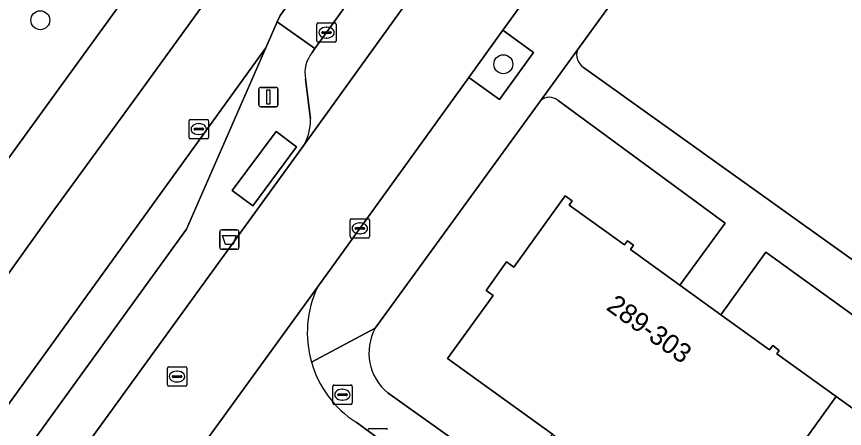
# Model space of a CAD drawing. Extents: x 160102 to 160934, y 382045 to 382923.
# Drawn here: x 160196.14 to 160238.89, y 382285.65 to 382306.9 of the extents above; entities that cross this region are included whole.
import ezdxf

# ---------------------------------------------------------------- set-up
doc = ezdxf.new("R2010")
doc.units = 0
for name, color, linetype in [('IMGEO_Afvalbak', 7, 'Continuous'), ('IMGEO_Berm_groen', 7, 'Continuous'), ('IMGEO_Boom', 7, 'Continuous'), ('IMGEO_Brandkraan', 7, 'Continuous'), ('IMGEO_Groenvoorziening', 7, 'Continuous'), ('IMGEO_Kolk', 7, 'Continuous'), ('IMGEO_Lichtmast', 7, 'Continuous'), ('IMGEO_OVBaan_gesloten', 7, 'Continuous'), ('IMGEO_Pand', 7, 'Continuous'), ('IMGEO_Pand_nummerreeks', 7, 'Continuous'), ('IMGEO_Parkeervlak_open', 7, 'Continuous'), ('IMGEO_Rijbaan_lokaal_gesloten', 7, 'Continuous'), ('IMGEO_Rijbaan_lokaal_open', 7, 'Continuous'), ('IMGEO_Rioolput', 7, 'Continuous'), ('IMGEO_Voetpad_gesloten', 7, 'Continuous'), ('IMGEO_Voetpad_open', 7, 'Continuous')]:
    doc.layers.add(name, color=color, linetype=linetype)

msp = doc.modelspace()

# ---------------------------------------------------------------- linework, layer by layer
at = {"layer": 'IMGEO_Afvalbak'}
for p, q in [((160206.635, 382294.991), (160206.635, 382295.791)), ((160206.635, 382295.791), (160206.635, 382294.991)), ((160206.735, 382295.891), (160207.525, 382295.891)), ((160207.525, 382295.891), (160206.735, 382295.891)), ((160207.625, 382295.791), (160207.625, 382294.991)), ((160207.625, 382294.991), (160207.625, 382295.791)), ((160207.525, 382294.891), (160206.735, 382294.891)), ((160206.735, 382294.891), (160207.525, 382294.891))]:
    msp.add_line(p, q, dxfattribs=at)
msp.add_lwpolyline([(160206.778, 382295.605), (160207.482, 382295.605), (160207.333, 382295.135), (160206.927, 382295.135), (160206.778, 382295.605)], dxfattribs=at)
for centre, start, end in [((160206.735, 382295.791), 90, 180), ((160206.735, 382295.791), 90, 180), ((160207.525, 382295.791), 0, 90), ((160207.525, 382295.791), 360, 90), ((160206.735, 382294.991), 180, 270), ((160206.735, 382294.991), 180, 270), ((160207.525, 382294.991), 270, 0), ((160207.525, 382294.991), 270, 0)]:
    msp.add_arc(centre, 0.1, start, end, dxfattribs=at)
at = {"layer": 'IMGEO_Berm_groen'}
for points in [[(160236.263, 382343.1), (160231.36, 382336.509), (160227.125, 382330.799), (160220.447, 382321.689), (160213.286, 382311.771), (160210.855, 382308.487), (160209.748, 382306.955), (160209.603, 382306.625), (160211.552, 382305.243), (160247.438, 382354.824)], [(160157.826, 382247.361), (160159.74, 382250), (160183.373, 382282.577), (160223.206, 382337.486)]]:
    msp.add_lwpolyline(points, dxfattribs=at)
at = {"layer": 'IMGEO_Boom'}
for centre in [(160197.37, 382306.707), (160221.276, 382304.437)]:
    msp.add_circle(centre, 0.489, dxfattribs=at)
at = {"layer": 'IMGEO_Brandkraan'}
for p, q in [((160212.469, 382286.961), (160212.469, 382287.813)), ((160212.544, 382287.887), (160213.396, 382287.887)), ((160213.47, 382287.813), (160213.47, 382286.961)), ((160212.728, 382287.381), (160212.728, 382287.393)), ((160213.166, 382287.344), (160212.768, 382287.344)), ((160212.771, 382287.43), (160213.169, 382287.43)), ((160212.957, 382287.667), (160212.982, 382287.667)), ((160213.212, 382287.393), (160213.212, 382287.381)), ((160212.98, 382287.107), (160212.955, 382287.107)), ((160213.396, 382286.887), (160212.544, 382286.887))]:
    msp.add_line(p, q, dxfattribs=at)
for points in [[(160212.469, 382286.961), (160212.469, 382287.813)], [(160212.544, 382287.887), (160213.396, 382287.887)], [(160213.47, 382287.813), (160213.47, 382286.961)], [(160213.396, 382286.887), (160212.544, 382286.887)]]:
    msp.add_lwpolyline(points, dxfattribs=at)
for centre, radius, start, end in [((160212.546, 382287.811), 0.0765, 91.552, 178.448), ((160212.546, 382287.811), 0.0765, 91.552, 178.448), ((160213.394, 382287.811), 0.0765, 1.552, 88.448), ((160213.394, 382287.811), 0.0765, 1.552, 88.448), ((160212.768, 382287.39), 0.0403, 85.8775, 175.7526), ((160212.765, 382287.38), 0.0366, 178.938, 274.7102), ((160213.169, 382287.387), 0.043, 264.8664, 352.4533), ((160213.173, 382287.392), 0.0386, 1.7309, 96.639), ((160212.546, 382286.963), 0.0765, 181.552, 268.448), ((160212.546, 382286.963), 0.0765, 181.552, 268.448), ((160213.394, 382286.963), 0.0765, 271.552, 358.448), ((160213.394, 382286.963), 0.0765, 271.552, 358.448)]:
    msp.add_arc(centre, radius, start, end, dxfattribs=at)
for centre, major_axis, ratio, start_param, end_param in [((160212.956, 382287.387), (-0.387, 0.002), 0.722429, 4.712389, 7.853982), ((160212.981, 382287.387), (-0.39, 0.002), 0.717154, 1.570796, 4.712389)]:
    msp.add_ellipse(centre, major_axis=major_axis, ratio=ratio, start_param=start_param, end_param=end_param, dxfattribs=at)
at = {"layer": 'IMGEO_Groenvoorziening'}
for points in [[(160265.62, 382360.89), (160225.112, 382305.189)], [(160225.411, 382304.277), (160249.799, 382286.841), (160290.693, 382342.966)], [(160223.192, 382302.55), (160214.663, 382290.822)], [(160224.466, 382297.649), (160224.836, 382297.383), (160224.684, 382297.173), (160227.533, 382295.12), (160227.68, 382295.323), (160227.996, 382295.095), (160227.837, 382294.873), (160230.384, 382293.038), (160232.738, 382296.244), (160224.101, 382302.559)], [(160215.311, 382287.486), (160221.918, 382282.771), (160222.386, 382283.243), (160223.824, 382285.35), (160218.402, 382289.257), (160220.746, 382292.51), (160220.386, 382292.768), (160221.445, 382294.238), (160221.816, 382293.971), (160224.466, 382297.649)]]:
    msp.add_lwpolyline(points, dxfattribs=at)
for points in [[(160219.49, 382303.761), (160221.076, 382302.612), (160222.835, 382305.041), (160221.25, 382306.189)], [(160234.835, 382294.745), (160232.509, 382291.507), (160235.024, 382289.695), (160235.184, 382289.917), (160235.523, 382289.673), (160235.4, 382289.502), (160238.469, 382287.291), (160241.537, 382285.08), (160241.68, 382285.277), (160241.98, 382285.06), (160241.949, 382284.754), (160244.395, 382282.992), (160246.734, 382286.138)]]:
    msp.add_lwpolyline(points, close=True, dxfattribs=at)
for centre, radius, start, end in [((160225.829, 382304.919), 0.766, 159.3452, 236.9584), ((160223.651, 382302.065), 0.668, 47.6841, 133.4505), ((160217.001, 382289.545), 2.664, 151.3602, 230.6248)]:
    msp.add_arc(centre, radius, start, end, dxfattribs=at)
at = {"layer": 'IMGEO_Kolk'}
for p, q in [((160211.649, 382305.643), (160211.649, 382306.495)), ((160211.724, 382306.569), (160212.576, 382306.569)), ((160212.137, 382306.349), (160212.162, 382306.349)), ((160212.65, 382306.495), (160212.65, 382305.643)), ((160211.908, 382306.063), (160211.908, 382306.075)), ((160212.346, 382306.026), (160211.948, 382306.026)), ((160211.951, 382306.112), (160212.349, 382306.112)), ((160212.16, 382305.789), (160212.135, 382305.789)), ((160212.392, 382306.075), (160212.392, 382306.063)), ((160212.576, 382305.569), (160211.724, 382305.569)), ((160205.051, 382300.666), (160205.051, 382301.518)), ((160205.126, 382301.592), (160205.978, 382301.592)), ((160206.052, 382301.518), (160206.052, 382300.666)), ((160205.31, 382301.086), (160205.31, 382301.098)), ((160205.748, 382301.049), (160205.35, 382301.049)), ((160205.353, 382301.135), (160205.751, 382301.135)), ((160205.539, 382301.372), (160205.564, 382301.372)), ((160205.794, 382301.098), (160205.794, 382301.086)), ((160205.562, 382300.812), (160205.537, 382300.812)), ((160205.978, 382300.592), (160205.126, 382300.592)), ((160213.367, 382295.541), (160213.367, 382296.393)), ((160213.442, 382296.467), (160214.294, 382296.467)), ((160214.368, 382296.393), (160214.368, 382295.541)), ((160213.626, 382295.961), (160213.626, 382295.973)), ((160214.064, 382295.924), (160213.666, 382295.924)), ((160213.669, 382296.01), (160214.067, 382296.01)), ((160213.855, 382296.247), (160213.88, 382296.247)), ((160214.11, 382295.973), (160214.11, 382295.961)), ((160214.294, 382295.467), (160213.442, 382295.467)), ((160213.878, 382295.687), (160213.853, 382295.687)), ((160214.369, 382285.646), (160215.221, 382285.646))]:
    msp.add_line(p, q, dxfattribs=at)
for points in [[(160211.649, 382305.643), (160211.649, 382306.495)], [(160211.724, 382306.569), (160212.576, 382306.569)], [(160212.65, 382306.495), (160212.65, 382305.643)], [(160212.576, 382305.569), (160211.724, 382305.569)], [(160205.051, 382300.666), (160205.051, 382301.518)], [(160205.126, 382301.592), (160205.978, 382301.592)], [(160206.052, 382301.518), (160206.052, 382300.666)], [(160205.978, 382300.592), (160205.126, 382300.592)], [(160213.367, 382295.541), (160213.367, 382296.393)], [(160213.442, 382296.467), (160214.294, 382296.467)], [(160214.368, 382296.393), (160214.368, 382295.541)], [(160214.294, 382295.467), (160213.442, 382295.467)], [(160214.369, 382285.646), (160215.221, 382285.646)]]:
    msp.add_lwpolyline(points, dxfattribs=at)
for centre, radius, start, end in [((160211.726, 382306.493), 0.0765, 91.552, 178.448), ((160211.726, 382306.493), 0.0765, 91.552, 178.448), ((160212.574, 382306.493), 0.0765, 1.552, 88.448), ((160212.574, 382306.493), 0.0765, 1.552, 88.448), ((160211.948, 382306.072), 0.0403, 85.8775, 175.7526), ((160211.945, 382306.062), 0.0366, 178.938, 274.7102), ((160212.349, 382306.069), 0.043, 264.8664, 352.4533), ((160212.353, 382306.074), 0.0386, 1.7309, 96.639), ((160211.726, 382305.645), 0.0765, 181.552, 268.448), ((160211.726, 382305.645), 0.0765, 181.552, 268.448), ((160212.574, 382305.645), 0.0765, 271.552, 358.448), ((160212.574, 382305.645), 0.0765, 271.552, 358.448), ((160205.128, 382301.516), 0.0765, 91.552, 178.448), ((160205.128, 382301.516), 0.0765, 91.552, 178.448), ((160205.976, 382301.516), 0.0765, 1.552, 88.448), ((160205.976, 382301.516), 0.0765, 1.552, 88.448), ((160205.35, 382301.095), 0.0403, 85.8775, 175.7526), ((160205.347, 382301.085), 0.0366, 178.938, 274.7102), ((160205.751, 382301.092), 0.043, 264.8664, 352.4533), ((160205.755, 382301.097), 0.0386, 1.7309, 96.639), ((160205.128, 382300.668), 0.0765, 181.552, 268.448), ((160205.128, 382300.668), 0.0765, 181.552, 268.448), ((160205.976, 382300.668), 0.0765, 271.552, 358.448), ((160205.976, 382300.668), 0.0765, 271.552, 358.448), ((160213.444, 382296.391), 0.0765, 91.552, 178.448), ((160213.444, 382296.391), 0.0765, 91.552, 178.448), ((160214.292, 382296.391), 0.0765, 1.552, 88.448), ((160214.292, 382296.391), 0.0765, 1.552, 88.448), ((160213.666, 382295.97), 0.0403, 85.8775, 175.7526), ((160213.663, 382295.96), 0.0366, 178.938, 274.7102), ((160214.067, 382295.967), 0.043, 264.8664, 352.4533), ((160214.071, 382295.972), 0.0386, 1.7309, 96.639), ((160213.444, 382295.543), 0.0765, 181.552, 268.448), ((160213.444, 382295.543), 0.0765, 181.552, 268.448), ((160214.292, 382295.543), 0.0765, 271.552, 358.448), ((160214.292, 382295.543), 0.0765, 271.552, 358.448), ((160214.371, 382285.57), 0.0765, 91.552, 178.448), ((160214.371, 382285.57), 0.0765, 91.552, 178.448), ((160215.219, 382285.57), 0.0765, 1.552, 88.448), ((160215.219, 382285.57), 0.0765, 1.552, 88.448)]:
    msp.add_arc(centre, radius, start, end, dxfattribs=at)
for centre, major_axis, ratio, start_param, end_param in [((160212.136, 382306.069), (-0.387, 0.002), 0.722429, 4.712389, 7.853982), ((160212.161, 382306.069), (-0.39, 0.002), 0.717154, 1.570796, 4.712389), ((160205.538, 382301.092), (-0.387, 0.002), 0.722429, 4.712389, 7.853982), ((160205.563, 382301.092), (-0.39, 0.002), 0.717154, 1.570796, 4.712389), ((160213.854, 382295.967), (-0.387, 0.002), 0.722429, 4.712389, 7.853982), ((160213.879, 382295.967), (-0.39, 0.002), 0.717154, 1.570796, 4.712389)]:
    msp.add_ellipse(centre, major_axis=major_axis, ratio=ratio, start_param=start_param, end_param=end_param, dxfattribs=at)
at = {"layer": 'IMGEO_Lichtmast'}
for p, q in [((160208.752, 382303.244), (160209.542, 382303.244)), ((160209.542, 382303.244), (160208.752, 382303.244)), ((160208.652, 382302.344), (160208.652, 382303.144)), ((160208.652, 382303.144), (160208.652, 382302.344)), ((160209.642, 382303.144), (160209.642, 382302.344)), ((160209.642, 382302.344), (160209.642, 382303.144)), ((160209.542, 382302.244), (160208.752, 382302.244)), ((160208.752, 382302.244), (160209.542, 382302.244))]:
    msp.add_line(p, q, dxfattribs=at)
msp.add_lwpolyline([(160209.072, 382303.119), (160209.222, 382303.119), (160209.222, 382302.369), (160209.072, 382302.369), (160209.072, 382303.119)], dxfattribs=at)
for centre, start, end in [((160208.752, 382303.144), 90, 180), ((160208.752, 382303.144), 90, 180), ((160209.542, 382303.144), 0, 90), ((160209.542, 382303.144), 360, 90), ((160208.752, 382302.344), 180, 270), ((160208.752, 382302.344), 180, 270), ((160209.542, 382302.344), 270, 0), ((160209.542, 382302.344), 270, 0)]:
    msp.add_arc(centre, 0.1, start, end, dxfattribs=at)
at = {"layer": 'IMGEO_OVBaan_gesloten'}
msp.add_lwpolyline([(160204.91, 382295.921), (160209.015, 382305.284), (160189.517, 382278.317), (160182.7, 382268.89), (160188.479, 382274.629), (160189.486, 382275.629), (160192.026, 382278.151)], close=True, dxfattribs=at)
at = {"layer": 'IMGEO_Pand'}
for points in [[(160232.509, 382291.507), (160230.384, 382293.038), (160227.837, 382294.873), (160227.996, 382295.095), (160227.68, 382295.323), (160227.533, 382295.12), (160224.684, 382297.173), (160224.836, 382297.383), (160224.466, 382297.649), (160221.816, 382293.971), (160221.445, 382294.238), (160220.386, 382292.768), (160220.746, 382292.51), (160218.402, 382289.257), (160223.824, 382285.35), (160227.036, 382283.036), (160232.543, 382279.067), (160238.469, 382287.291), (160235.4, 382289.502), (160235.523, 382289.673), (160235.184, 382289.917), (160235.024, 382289.695)], [(160246.538, 382281.448), (160244.395, 382282.992), (160241.949, 382284.754), (160241.98, 382285.06), (160241.68, 382285.277), (160241.537, 382285.08), (160238.469, 382287.291), (160232.543, 382279.067), (160237.942, 382275.177), (160241.122, 382272.885), (160246.678, 382268.882), (160249.027, 382272.142), (160249.383, 382271.886), (160250.442, 382273.357), (160250.082, 382273.617), (160252.719, 382277.277), (160249.164, 382279.839), (160249.03, 382279.653)]]:
    msp.add_lwpolyline(points, close=True, dxfattribs=at)
at = {"layer": 'IMGEO_Parkeervlak_open'}
for points in [[(160210.95, 382300.202), (160257.638, 382364.962)], [(160251.97, 382361.085), (160247.438, 382354.824), (160211.552, 382305.243), (160211.41, 382305.047)], [(160211.068, 382303.673), (160211.316, 382301.615)]]:
    msp.add_lwpolyline(points, dxfattribs=at)
for centre, radius, start, end in [((160212.695, 382303.998), 1.659, 140.7655, 191.2798), ((160208.661, 382301.549), 2.656, 329.5302, 1.4262)]:
    msp.add_arc(centre, radius, start, end, dxfattribs=at)
at = {"layer": 'IMGEO_Rijbaan_lokaal_gesloten'}
for points in [[(160209.015, 382305.284), (160209.603, 382306.625), (160209.748, 382306.955), (160210.855, 382308.487), (160213.286, 382311.771), (160220.447, 382321.689), (160227.125, 382330.799), (160231.36, 382336.509), (160236.263, 382343.1)], [(160223.206, 382337.486), (160183.373, 382282.577), (160159.74, 382250), (160157.826, 382247.361)], [(160143.871, 382214.385), (160148.094, 382210.855), (160148.254, 382212.316), (160148.783, 382216.257), (160149.528, 382220.211), (160150.523, 382224.115), (160151.754, 382227.946), (160153.185, 382231.678), (160154.79, 382235.339), (160156.582, 382238.916), (160158.719, 382242.359), (160160.981, 382245.655), (160170.172, 382258.34), (160186.317, 382280.652), (160188.631, 382283.837), (160193.26, 382290.223), (160197.852, 382296.6), (160202.467, 382302.938), (160207.086, 382309.322)], [(160207.086, 382309.322), (160202.467, 382302.938), (160197.852, 382296.6), (160193.26, 382290.223), (160188.631, 382283.837), (160186.317, 382280.652), (160170.172, 382258.34), (160160.981, 382245.655), (160158.719, 382242.359), (160156.582, 382238.916), (160154.79, 382235.339), (160153.185, 382231.678), (160151.754, 382227.946), (160150.523, 382224.115), (160149.528, 382220.211), (160148.783, 382216.257), (160148.254, 382212.316), (160148.094, 382210.855), (160152.208, 382207.417), (160152.406, 382209.987), (160152.692, 382212.992), (160152.774, 382214.023)], [(160163.003, 382242.288), (160168.481, 382250), (160168.792, 382250.438), (160178.408, 382263.675), (160180.903, 382267.105), (160182.7, 382268.89), (160189.517, 382278.317), (160209.015, 382305.284)]]:
    msp.add_lwpolyline(points, dxfattribs=at)
at = {"layer": 'IMGEO_Rijbaan_lokaal_open'}
for points in [[(160211.682, 382292.936), (160219.49, 382303.761), (160221.25, 382306.189), (160226.384, 382313.267), (160228.135, 382315.681), (160233.432, 382323.015), (160235.19, 382325.452), (160238.914, 382330.614), (160240.647, 382333.016), (160244.878, 382338.87), (160246.644, 382341.3), (160251.374, 382347.808), (160253.159, 382350.263), (160256.891, 382355.398), (160258.64, 382357.805), (160263.418, 382364.395), (160265.16, 382366.799), (160268.564, 382371.497), (160269.254, 382372.449), (160265.141, 382375.329), (160257.638, 382364.962), (160210.95, 382300.202), (160193.147, 382275.71), (160177.488, 382254.16)], [(160166.507, 382239.868), (160169.18, 382240.992), (160170.411, 382241.516), (160176.108, 382243.943), (160177.591, 382245.978), (160178.833, 382247.682), (160182.335, 382252.486), (160183.979, 382254.741), (160187.64, 382259.769), (160189.4, 382262.198), (160192.224, 382266.094), (160193.997, 382268.54), (160196.334, 382271.765), (160198.077, 382274.169), (160199.96, 382276.766), (160201.731, 382279.21), (160202.125, 382279.785), (160211.682, 382292.936)], [(160211.682, 382292.936), (160202.125, 382279.785)], [(160224.283, 382278.224), (160213.676, 382285.964)]]:
    msp.add_lwpolyline(points, dxfattribs=at)
for centre, radius, start, end in [((160216.652, 382290.584), 5.498, 154.6737, 195.9415), ((160216.641, 382290.581), 5.487, 195.9393, 237.2918)]:
    msp.add_arc(centre, radius, start, end, dxfattribs=at)
at = {"layer": 'IMGEO_Rioolput'}
for p, q in [((160203.931, 382287.896), (160203.931, 382288.748)), ((160204.006, 382288.822), (160204.858, 382288.822)), ((160204.932, 382288.748), (160204.932, 382287.896)), ((160204.19, 382288.316), (160204.19, 382288.328)), ((160204.628, 382288.279), (160204.23, 382288.279)), ((160204.233, 382288.365), (160204.631, 382288.365)), ((160204.419, 382288.602), (160204.444, 382288.602)), ((160204.674, 382288.328), (160204.674, 382288.316)), ((160204.858, 382287.822), (160204.006, 382287.822)), ((160204.442, 382288.042), (160204.417, 382288.042))]:
    msp.add_line(p, q, dxfattribs=at)
for points in [[(160203.931, 382287.896), (160203.931, 382288.748)], [(160204.006, 382288.822), (160204.858, 382288.822)], [(160204.932, 382288.748), (160204.932, 382287.896)], [(160204.858, 382287.822), (160204.006, 382287.822)]]:
    msp.add_lwpolyline(points, dxfattribs=at)
for centre, radius, start, end in [((160204.008, 382288.746), 0.0765, 91.552, 178.448), ((160204.008, 382288.746), 0.0765, 91.552, 178.448), ((160204.856, 382288.746), 0.0765, 1.552, 88.448), ((160204.856, 382288.746), 0.0765, 1.552, 88.448), ((160204.23, 382288.325), 0.0403, 85.8775, 175.7526), ((160204.227, 382288.315), 0.0366, 178.938, 274.7102), ((160204.631, 382288.322), 0.043, 264.8664, 352.4533), ((160204.635, 382288.327), 0.0386, 1.7309, 96.639), ((160204.008, 382287.898), 0.0765, 181.552, 268.448), ((160204.008, 382287.898), 0.0765, 181.552, 268.448), ((160204.856, 382287.898), 0.0765, 271.552, 358.448), ((160204.856, 382287.898), 0.0765, 271.552, 358.448)]:
    msp.add_arc(centre, radius, start, end, dxfattribs=at)
for centre, major_axis, ratio, start_param, end_param in [((160204.418, 382288.322), (-0.387, 0.002), 0.722429, 4.712389, 7.853982), ((160204.443, 382288.322), (-0.39, 0.002), 0.717154, 1.570796, 4.712389)]:
    msp.add_ellipse(centre, major_axis=major_axis, ratio=ratio, start_param=start_param, end_param=end_param, dxfattribs=at)
at = {"layer": 'IMGEO_Voetpad_gesloten'}
msp.add_lwpolyline([(160210.604, 382300.174), (160209.542, 382300.965), (160207.279, 382297.926), (160208.341, 382297.135)], close=True, dxfattribs=at)
at = {"layer": 'IMGEO_Voetpad_open'}
for points in [[(160211.365, 382289.074), (160214.663, 382290.822), (160223.192, 382302.55), (160225.112, 382305.189), (160265.62, 382360.89), (160267.128, 382362.963), (160276.095, 382375.293)], [(160266.46, 382360.915), (160290.693, 382342.966), (160249.799, 382286.841), (160225.411, 382304.277)], [(160226.384, 382313.267), (160221.25, 382306.189), (160222.835, 382305.041), (160221.076, 382302.612), (160219.49, 382303.761), (160211.682, 382292.936)], [(160211.41, 382305.047), (160211.552, 382305.243), (160209.603, 382306.625), (160209.015, 382305.284), (160204.91, 382295.921), (160192.026, 382278.151), (160189.486, 382275.629), (160190.566, 382274.667), (160191.875, 382274.96)], [(160225.112, 382305.189), (160223.192, 382302.55)], [(160211.316, 382301.615), (160211.068, 382303.673)], [(160224.101, 382302.559), (160232.738, 382296.244), (160230.384, 382293.038), (160232.509, 382291.507), (160234.835, 382294.745), (160246.734, 382286.138), (160244.395, 382282.992), (160246.538, 382281.448), (160248.853, 382284.679), (160261.856, 382275.328)], [(160193.147, 382275.71), (160210.95, 382300.202)], [(160214.663, 382290.822), (160211.365, 382289.074)], [(160236.463, 382273.047), (160236.035, 382272.624), (160225.162, 382280.338), (160225.589, 382280.969), (160222.386, 382283.243), (160221.918, 382282.771), (160215.311, 382287.486)], [(160213.676, 382285.964), (160224.283, 382278.224), (160224.386, 382278.355), (160230.602, 382273.85), (160230.516, 382273.734), (160243.908, 382264.027), (160245.464, 382266.111)]]:
    msp.add_lwpolyline(points, dxfattribs=at)
msp.add_lwpolyline([(160207.279, 382297.926), (160209.542, 382300.965), (160210.604, 382300.174), (160208.341, 382297.135)], close=True, dxfattribs=at)
for centre, radius, start, end in [((160212.695, 382303.998), 1.659, 140.7655, 191.2798), ((160225.829, 382304.919), 0.766, 159.3452, 236.9584), ((160223.651, 382302.065), 0.668, 47.6841, 133.4505), ((160208.661, 382301.549), 2.656, 329.5302, 1.4262), ((160216.652, 382290.584), 5.498, 154.6737, 195.9415), ((160217.001, 382289.545), 2.664, 151.3602, 230.6248), ((160216.641, 382290.581), 5.487, 195.9393, 237.2918)]:
    msp.add_arc(centre, radius, start, end, dxfattribs=at)

# ---------------------------------------------------------------- texts
at = {"layer": 'IMGEO_Pand_nummerreeks'}
msp.add_text('289-303', height=1, rotation=324.3636, dxfattribs=at).set_placement((160226.537, 382291.809))

doc.saveas('drawing.dxf')
